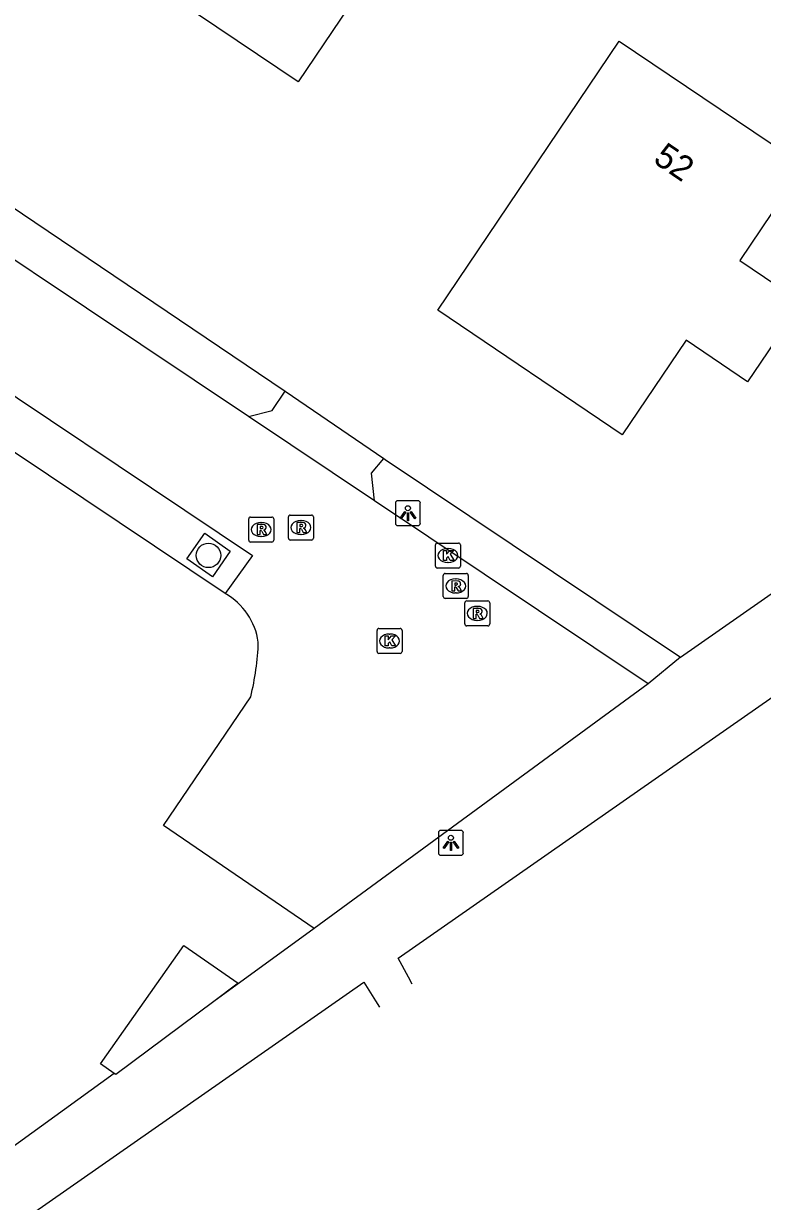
# Model space of a CAD drawing. Extents: x 163268 to 164360, y 381529 to 382285.
# Drawn here: x 164143.15 to 164172.76, y 381704.76 to 381751.97 of the extents above; entities that cross this region are included whole.
import ezdxf

# ---------------------------------------------------------------- set-up
doc = ezdxf.new("R2010")
doc.units = 0
for name, color, linetype in [('IMGEO_Boom', 7, 'Continuous'), ('IMGEO_Groenvoorziening', 7, 'Continuous'), ('IMGEO_Kolk', 7, 'Continuous'), ('IMGEO_Lichtpunt', 7, 'Continuous'), ('IMGEO_Pand', 7, 'Continuous'), ('IMGEO_Pand_nummerreeks', 7, 'Continuous'), ('IMGEO_Rijbaan_lokaal_open', 7, 'Continuous'), ('IMGEO_Rioolput', 7, 'Continuous'), ('IMGEO_Voetpad_halfverhard', 7, 'Continuous'), ('IMGEO_Voetpad_open', 7, 'Continuous'), ('IMGEO_Waterloop', 7, 'Continuous')]:
    doc.layers.add(name, color=color, linetype=linetype)

msp = doc.modelspace()

# ---------------------------------------------------------------- linework, layer by layer
at = {"layer": 'IMGEO_Boom'}
msp.add_circle((164150.563, 381730.65), 0.489, dxfattribs=at)
at = {"layer": 'IMGEO_Groenvoorziening'}
for points in [[(164169.482, 381726.579), (164193.087, 381743.054), (164203.466, 381750.298)], [(164154.802, 381715.694), (164150.775, 381712.777)], [(164146.786, 381709.887), (164104.06, 381678.938)]]:
    msp.add_lwpolyline(points, dxfattribs=at)
at = {"layer": 'IMGEO_Kolk'}
for p, q in [((164159.659, 381730.22), (164159.659, 381731.072)), ((164159.734, 381731.146), (164160.586, 381731.146)), ((164160.147, 381730.926), (164160.172, 381730.926)), ((164160.66, 381731.072), (164160.66, 381730.22)), ((164160.17, 381730.366), (164160.145, 381730.366)), ((164160.586, 381730.146), (164159.734, 381730.146)), ((164157.319, 381726.795), (164157.319, 381727.647)), ((164157.394, 381727.721), (164158.246, 381727.721)), ((164157.807, 381727.501), (164157.832, 381727.501)), ((164158.32, 381727.647), (164158.32, 381726.795)), ((164158.246, 381726.721), (164157.394, 381726.721)), ((164157.83, 381726.941), (164157.805, 381726.941))]:
    msp.add_line(p, q, dxfattribs=at)
for points in [[(164159.659, 381730.22), (164159.659, 381731.072)], [(164159.734, 381731.146), (164160.586, 381731.146)], [(164159.98, 381730.846), (164160.103, 381730.846), (164160.103, 381730.695), (164160.233, 381730.846), (164160.397, 381730.846), (164160.251, 381730.695), (164160.404, 381730.446), (164160.252, 381730.446), (164160.167, 381730.61), (164160.103, 381730.543), (164160.103, 381730.446), (164159.98, 381730.446), (164159.98, 381730.846)], [(164160.66, 381731.072), (164160.66, 381730.22)], [(164160.586, 381730.146), (164159.734, 381730.146)], [(164157.319, 381726.795), (164157.319, 381727.647)], [(164157.394, 381727.721), (164158.246, 381727.721)], [(164158.32, 381727.647), (164158.32, 381726.795)], [(164157.64, 381727.421), (164157.763, 381727.421), (164157.763, 381727.27), (164157.893, 381727.421), (164158.057, 381727.421), (164157.911, 381727.27), (164158.064, 381727.021), (164157.912, 381727.021), (164157.827, 381727.185), (164157.763, 381727.118), (164157.763, 381727.021), (164157.64, 381727.021), (164157.64, 381727.421)], [(164158.246, 381726.721), (164157.394, 381726.721)]]:
    msp.add_lwpolyline(points, dxfattribs=at)
for centre, start, end in [((164159.736, 381731.07), 91.552, 178.448), ((164159.736, 381731.07), 91.552, 178.448), ((164160.584, 381731.07), 1.552, 88.448), ((164160.584, 381731.07), 1.552, 88.448), ((164159.736, 381730.222), 181.552, 268.448), ((164159.736, 381730.222), 181.552, 268.448), ((164160.584, 381730.222), 271.552, 358.448), ((164160.584, 381730.222), 271.552, 358.448), ((164157.396, 381727.645), 91.552, 178.448), ((164157.396, 381727.645), 91.552, 178.448), ((164158.244, 381727.645), 1.552, 88.448), ((164158.244, 381727.645), 1.552, 88.448), ((164157.396, 381726.797), 181.552, 268.448), ((164157.396, 381726.797), 181.552, 268.448), ((164158.244, 381726.797), 271.552, 358.448), ((164158.244, 381726.797), 271.552, 358.448)]:
    msp.add_arc(centre, 0.0765, start, end, dxfattribs=at)
for centre, major_axis, ratio, start_param, end_param in [((164160.146, 381730.646), (-0.387, 0.002), 0.722429, 4.712389, 7.853982), ((164160.171, 381730.646), (-0.39, 0.002), 0.717154, 1.570796, 4.712389), ((164157.806, 381727.221), (-0.387, 0.002), 0.722429, 4.712389, 7.853982), ((164157.831, 381727.221), (-0.39, 0.002), 0.717154, 1.570796, 4.712389)]:
    msp.add_ellipse(centre, major_axis=major_axis, ratio=ratio, start_param=start_param, end_param=end_param, dxfattribs=at)
at = {"layer": 'IMGEO_Lichtpunt'}
for p, q in [((164158.057, 381732.745), (164158.057, 381731.938)), ((164158.057, 381732.745), (164158.057, 381731.938)), ((164158.959, 381732.84), (164158.151, 381732.84)), ((164158.959, 381732.84), (164158.151, 381732.84)), ((164159.053, 381731.938), (164159.053, 381732.745)), ((164159.053, 381731.938), (164159.053, 381732.745)), ((164158.151, 381731.844), (164158.959, 381731.844)), ((164158.151, 381731.844), (164158.959, 381731.844)), ((164159.78, 381719.536), (164159.78, 381718.729)), ((164159.78, 381719.536), (164159.78, 381718.729)), ((164160.682, 381719.631), (164159.874, 381719.631)), ((164160.682, 381719.631), (164159.874, 381719.631)), ((164160.776, 381718.729), (164160.776, 381719.536)), ((164160.776, 381718.729), (164160.776, 381719.536)), ((164159.874, 381718.635), (164160.682, 381718.635)), ((164159.874, 381718.635), (164160.682, 381718.635))]:
    msp.add_line(p, q, dxfattribs=at)
for points in [[(164158.431, 381732.409), (164158.47, 381732.381), (164158.282, 381732.119), (164158.244, 381732.146), (164158.431, 381732.409)], [(164158.533, 381732.361), (164158.58, 381732.361), (164158.58, 381732.039), (164158.533, 381732.039), (164158.533, 381732.361)], [(164158.643, 381732.381), (164158.681, 381732.408), (164158.868, 381732.146), (164158.829, 381732.118), (164158.643, 381732.381)], [(164160.154, 381719.2), (164160.193, 381719.172), (164160.005, 381718.91), (164159.967, 381718.937), (164160.154, 381719.2)], [(164160.256, 381719.152), (164160.303, 381719.152), (164160.303, 381718.83), (164160.256, 381718.83), (164160.256, 381719.152)], [(164160.366, 381719.172), (164160.404, 381719.199), (164160.591, 381718.937), (164160.552, 381718.909), (164160.366, 381719.172)]]:
    msp.add_lwpolyline(points, dxfattribs=at)
for centre in [(164158.556, 381732.543), (164160.279, 381719.334)]:
    msp.add_circle(centre, 0.0994, dxfattribs=at)
for centre, start, end in [((164158.151, 381732.745), 90, 180), ((164158.151, 381732.745), 90, 180), ((164158.959, 381732.745), 0, 90), ((164158.959, 381732.745), 0, 90), ((164158.151, 381731.938), 180, 270), ((164158.151, 381731.938), 180, 270), ((164158.959, 381731.938), 270, 0), ((164158.959, 381731.938), 270, 360), ((164159.874, 381719.536), 90, 180), ((164159.874, 381719.536), 90, 180), ((164160.682, 381719.536), 0, 90), ((164160.682, 381719.536), 0, 90), ((164159.874, 381718.729), 180, 270), ((164159.874, 381718.729), 180, 270), ((164160.682, 381718.729), 270, 0), ((164160.682, 381718.729), 270, 360)]:
    msp.add_arc(centre, 0.0946, start, end, dxfattribs=at)
at = {"layer": 'IMGEO_Pand'}
for points in [[(164158.545, 381761.372), (164158.16, 381760.801), (164161.779, 381758.366), (164158.084, 381752.857), (164156.879, 381753.686), (164154.151, 381749.633), (164143.599, 381756.734), (164148.35, 381763.78), (164151.656, 381761.549), (164152.494, 381762.809), (164151.924, 381763.187), (164153.174, 381765.008), (164158.545, 381761.372)], [(164174.422, 381746.272), (164171.853, 381742.468), (164174.324, 381740.8), (164172.17, 381737.609), (164169.7, 381739.276), (164167.143, 381735.489), (164159.758, 381740.475), (164167.028, 381751.264), (164174.422, 381746.272)], [(164146.786, 381709.887), (164146.237, 381710.272), (164149.576, 381715.022), (164151.746, 381713.502), (164150.775, 381712.777)], [(164150.775, 381712.777), (164146.847, 381709.844), (164146.786, 381709.887)]]:
    msp.add_lwpolyline(points, dxfattribs=at)
at = {"layer": 'IMGEO_Rijbaan_lokaal_open'}
for points in [[(164152.161, 381736.215), (164134.849, 381747.788), (164134.766, 381747.851)], [(164138.834, 381739.683), (164152.333, 381730.648), (164151.237, 381729.12)], [(164157.214, 381732.837), (164152.161, 381736.215)], [(164168.185, 381725.503), (164157.214, 381732.837)], [(164168.185, 381725.503), (164154.802, 381715.694)], [(164154.802, 381715.694), (164148.759, 381719.82), (164152.254, 381724.987)]]:
    msp.add_lwpolyline(points, dxfattribs=at)
for centre, radius, start, end in [((164149.918, 381726.8), 2.668, 8.1178, 60.3845), ((164142.097, 381727.523), 10.469, 345.9833, 358.1083)]:
    msp.add_arc(centre, radius, start, end, dxfattribs=at)
at = {"layer": 'IMGEO_Rioolput'}
for p, q in [((164152.251, 381732.187), (164153.103, 381732.187)), ((164153.768, 381731.341), (164153.768, 381732.193)), ((164153.843, 381732.267), (164154.695, 381732.267)), ((164154.769, 381732.193), (164154.769, 381731.341)), ((164152.176, 381731.261), (164152.176, 381732.113)), ((164152.664, 381731.967), (164152.689, 381731.967)), ((164153.177, 381732.113), (164153.177, 381731.261)), ((164154.256, 381732.047), (164154.281, 381732.047)), ((164152.687, 381731.407), (164152.662, 381731.407)), ((164154.695, 381731.267), (164153.843, 381731.267)), ((164154.279, 381731.487), (164154.254, 381731.487)), ((164153.103, 381731.187), (164152.251, 381731.187)), ((164159.973, 381729), (164159.973, 381729.852)), ((164160.048, 381729.926), (164160.9, 381729.926)), ((164160.974, 381729.852), (164160.974, 381729)), ((164160.461, 381729.706), (164160.486, 381729.706)), ((164160.9, 381728.926), (164160.048, 381728.926)), ((164160.484, 381729.146), (164160.459, 381729.146)), ((164160.836, 381727.902), (164160.836, 381728.754)), ((164160.911, 381728.828), (164161.763, 381728.828)), ((164161.324, 381728.608), (164161.349, 381728.608)), ((164161.837, 381728.754), (164161.837, 381727.902)), ((164161.347, 381728.048), (164161.322, 381728.048)), ((164161.763, 381727.828), (164160.911, 381727.828))]:
    msp.add_line(p, q, dxfattribs=at)
for points in [[(164152.251, 381732.187), (164153.103, 381732.187)], [(164153.768, 381731.341), (164153.768, 381732.193)], [(164153.843, 381732.267), (164154.695, 381732.267)], [(164154.769, 381732.193), (164154.769, 381731.341)], [(164152.176, 381731.261), (164152.176, 381732.113)], [(164152.765, 381731.885), (164152.513, 381731.887), (164152.513, 381731.487)], [(164152.691, 381731.806), (164152.637, 381731.806), (164152.637, 381731.725)], [(164152.637, 381731.725), (164152.689, 381731.725)], [(164153.177, 381732.113), (164153.177, 381731.261)], [(164154.357, 381731.965), (164154.105, 381731.967), (164154.105, 381731.567)], [(164154.105, 381731.567), (164154.229, 381731.567), (164154.229, 381731.729), (164154.24, 381731.729)], [(164154.283, 381731.886), (164154.229, 381731.886), (164154.229, 381731.805)], [(164154.229, 381731.805), (164154.281, 381731.805)], [(164154.287, 381731.7), (164154.358, 381731.567), (164154.498, 381731.567), (164154.433, 381731.693)], [(164152.513, 381731.487), (164152.637, 381731.487), (164152.637, 381731.649), (164152.648, 381731.649)], [(164152.695, 381731.62), (164152.766, 381731.487), (164152.906, 381731.487), (164152.841, 381731.613)], [(164154.695, 381731.267), (164153.843, 381731.267)], [(164153.103, 381731.187), (164152.251, 381731.187)], [(164159.973, 381729), (164159.973, 381729.852)], [(164160.048, 381729.926), (164160.9, 381729.926)], [(164160.974, 381729.852), (164160.974, 381729)], [(164160.562, 381729.624), (164160.31, 381729.626), (164160.31, 381729.226)], [(164160.31, 381729.226), (164160.434, 381729.226), (164160.434, 381729.388), (164160.445, 381729.388)], [(164160.488, 381729.545), (164160.434, 381729.545), (164160.434, 381729.464)], [(164160.434, 381729.464), (164160.486, 381729.464)], [(164160.492, 381729.359), (164160.563, 381729.226), (164160.703, 381729.226), (164160.638, 381729.352)], [(164160.9, 381728.926), (164160.048, 381728.926)], [(164160.836, 381727.902), (164160.836, 381728.754)], [(164160.911, 381728.828), (164161.763, 381728.828)], [(164161.425, 381728.526), (164161.173, 381728.528), (164161.173, 381728.128)], [(164161.351, 381728.447), (164161.297, 381728.447), (164161.297, 381728.366)], [(164161.837, 381728.754), (164161.837, 381727.902)], [(164161.173, 381728.128), (164161.297, 381728.128), (164161.297, 381728.29), (164161.308, 381728.29)], [(164161.297, 381728.366), (164161.349, 381728.366)], [(164161.355, 381728.261), (164161.426, 381728.128), (164161.566, 381728.128), (164161.501, 381728.254)], [(164161.763, 381727.828), (164160.911, 381727.828)]]:
    msp.add_lwpolyline(points, dxfattribs=at)
for centre, radius, start, end in [((164152.253, 381732.111), 0.0765, 91.552, 178.448), ((164152.253, 381732.111), 0.0765, 91.552, 178.448), ((164153.101, 381732.111), 0.0765, 1.552, 88.448), ((164153.101, 381732.111), 0.0765, 1.552, 88.448), ((164153.845, 381732.191), 0.0765, 91.552, 178.448), ((164153.845, 381732.191), 0.0765, 91.552, 178.448), ((164154.693, 381732.191), 0.0765, 1.552, 88.448), ((164154.693, 381732.191), 0.0765, 1.552, 88.448), ((164152.673, 381731.914), 0.19, 274.7715, 282.9687), ((164152.697, 381731.71), 0.0964, 77.0061, 93.1865), ((164152.711, 381731.767), 0.0378, 276.6634, 79.6772), ((164152.764, 381731.775), 0.109, 350.3612, 89.416), ((164152.762, 381731.775), 0.112, 277.5842, 350.9817), ((164154.239, 381731.676), 0.0533, 26.0293, 88.6989), ((164154.265, 381731.994), 0.19, 274.7715, 282.9687), ((164154.289, 381731.79), 0.0964, 77.0061, 93.1865), ((164154.303, 381731.847), 0.0378, 276.6634, 79.6772), ((164154.356, 381731.855), 0.109, 350.3612, 89.416), ((164154.354, 381731.855), 0.112, 277.5842, 350.9817), ((164154.338, 381731.64), 0.108, 29.5134, 73.7905), ((164152.253, 381731.263), 0.0765, 181.552, 268.448), ((164152.253, 381731.263), 0.0765, 181.552, 268.448), ((164152.647, 381731.596), 0.0533, 26.0293, 88.6989), ((164152.746, 381731.56), 0.108, 29.5134, 73.7905), ((164153.101, 381731.263), 0.0765, 271.552, 358.448), ((164153.101, 381731.263), 0.0765, 271.552, 358.448), ((164153.845, 381731.343), 0.0765, 181.552, 268.448), ((164153.845, 381731.343), 0.0765, 181.552, 268.448), ((164154.693, 381731.343), 0.0765, 271.552, 358.448), ((164154.693, 381731.343), 0.0765, 271.552, 358.448), ((164160.05, 381729.85), 0.0765, 91.552, 178.448), ((164160.05, 381729.85), 0.0765, 91.552, 178.448), ((164160.898, 381729.85), 0.0765, 1.552, 88.448), ((164160.898, 381729.85), 0.0765, 1.552, 88.448), ((164160.444, 381729.335), 0.0533, 26.0293, 88.6989), ((164160.47, 381729.653), 0.19, 274.7715, 282.9687), ((164160.494, 381729.449), 0.0964, 77.0061, 93.1865), ((164160.508, 381729.506), 0.0378, 276.6634, 79.6772), ((164160.561, 381729.514), 0.109, 350.3612, 89.416), ((164160.559, 381729.514), 0.112, 277.5842, 350.9817), ((164160.543, 381729.299), 0.108, 29.5134, 73.7905), ((164160.05, 381729.002), 0.0765, 181.552, 268.448), ((164160.05, 381729.002), 0.0765, 181.552, 268.448), ((164160.898, 381729.002), 0.0765, 271.552, 358.448), ((164160.898, 381729.002), 0.0765, 271.552, 358.448), ((164160.913, 381728.752), 0.0765, 91.552, 178.448), ((164160.913, 381728.752), 0.0765, 91.552, 178.448), ((164161.357, 381728.351), 0.0964, 77.0061, 93.1865), ((164161.371, 381728.408), 0.0378, 276.6634, 79.6772), ((164161.424, 381728.416), 0.109, 350.3612, 89.416), ((164161.422, 381728.416), 0.112, 277.5842, 350.9817), ((164161.761, 381728.752), 0.0765, 1.552, 88.448), ((164161.761, 381728.752), 0.0765, 1.552, 88.448), ((164161.307, 381728.237), 0.0533, 26.0293, 88.6989), ((164161.333, 381728.555), 0.19, 274.7715, 282.9687), ((164161.406, 381728.201), 0.108, 29.5134, 73.7905), ((164160.913, 381727.904), 0.0765, 181.552, 268.448), ((164160.913, 381727.904), 0.0765, 181.552, 268.448), ((164161.761, 381727.904), 0.0765, 271.552, 358.448), ((164161.761, 381727.904), 0.0765, 271.552, 358.448)]:
    msp.add_arc(centre, radius, start, end, dxfattribs=at)
for centre, major_axis, ratio, start_param, end_param in [((164152.663, 381731.687), (-0.387, 0.002), 0.722429, 4.712389, 7.853982), ((164152.688, 381731.687), (-0.39, 0.002), 0.717154, 1.570796, 4.712389), ((164154.255, 381731.767), (-0.387, 0.002), 0.722429, 4.712389, 7.853982), ((164154.28, 381731.767), (-0.39, 0.002), 0.717154, 1.570796, 4.712389), ((164160.46, 381729.426), (-0.387, 0.002), 0.722429, 4.712389, 7.853982), ((164160.485, 381729.426), (-0.39, 0.002), 0.717154, 1.570796, 4.712389), ((164161.323, 381728.328), (-0.387, 0.002), 0.722429, 4.712389, 7.853982), ((164161.348, 381728.328), (-0.39, 0.002), 0.717154, 1.570796, 4.712389)]:
    msp.add_ellipse(centre, major_axis=major_axis, ratio=ratio, start_param=start_param, end_param=end_param, dxfattribs=at)
at = {"layer": 'IMGEO_Voetpad_halfverhard'}
for points in [[(164135.698, 381749.337), (164153.631, 381737.233)], [(164151.237, 381729.12), (164137.052, 381738.606)], [(164157.585, 381734.533), (164157.639, 381734.496), (164169.482, 381726.579)], [(164150.722, 381729.796), (164149.697, 381730.511), (164150.411, 381731.536), (164151.437, 381730.821), (164150.722, 381729.796)], [(164169.482, 381726.579), (164168.185, 381725.503)]]:
    msp.add_lwpolyline(points, dxfattribs=at)
at = {"layer": 'IMGEO_Voetpad_open'}
for points in [[(164152.161, 381736.215), (164153.112, 381736.465), (164153.631, 381737.233)], [(164153.631, 381737.233), (164157.585, 381734.533)], [(164157.214, 381732.837), (164157.092, 381733.949), (164157.585, 381734.533)]]:
    msp.add_lwpolyline(points, dxfattribs=at)
at = {"layer": 'IMGEO_Waterloop'}
for points in [[(164158.727, 381713.473), (164158.575, 381713.75), (164158.162, 381714.503), (164205.682, 381747.67)], [(164017.93, 381615.611), (164053.596, 381640.626), (164065.264, 381649.662), (164156.785, 381713.541), (164157.257, 381712.803), (164157.42, 381712.548)]]:
    msp.add_lwpolyline(points, dxfattribs=at)

# ---------------------------------------------------------------- texts
at = {"layer": 'IMGEO_Pand_nummerreeks'}
msp.add_text('52', height=1, rotation=325.6622, dxfattribs=at).set_placement((164168.339, 381746.428))

doc.saveas('drawing.dxf')
